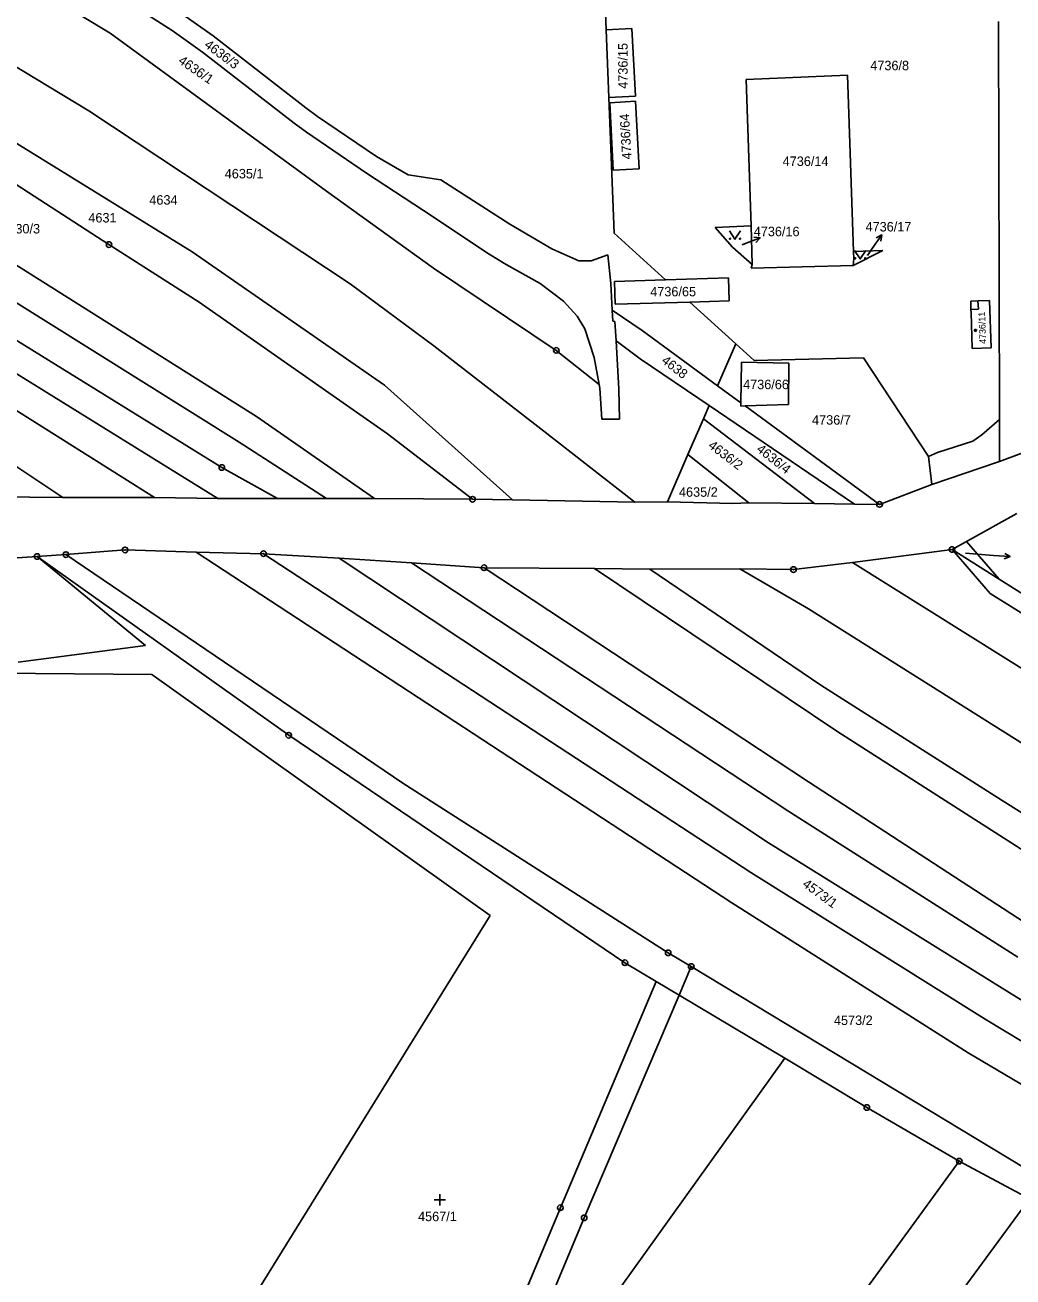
# Model space of a CAD drawing. Extents: x -593183 to -588034, y -1130415 to -1124994.
# Drawn here: x -589590.1 to -589412.8, y -1128394.3 to -1128169.7 of the extents above; entities that cross this region are included whole.
import ezdxf

# ---------------------------------------------------------------- set-up
doc = ezdxf.new("R2010")
doc.units = 0
for name, color, linetype in [('Vrstva 1', 7, 'Continuous'), ('Vrstva 16', 7, 'Continuous'), ('Vrstva 18', 7, 'Continuous'), ('Vrstva 19', 7, 'Continuous'), ('Vrstva 24', 7, 'Continuous'), ('Vrstva 25', 7, 'Continuous'), ('Vrstva 4', 7, 'Continuous')]:
    doc.layers.add(name, color=color, linetype=linetype)

msp = doc.modelspace()

# ---------------------------------------------------------------- linework, layer by layer
at = {"layer": 'Vrstva 1'}
for p, q in [((-589574.81, -1128171.11), (-589592.12, -1128160.67)), ((-589485.8, -1128170.54), (-589486.19, -1128160.47)), ((-589572.2, -1128165.23), (-589563.66, -1128170.68)), ((-589556.33, -1128171.63), (-589561.94, -1128167.65)), ((-589563.66, -1128170.68), (-589558.23, -1128174.54)), ((-589485.8, -1128170.54), (-589481.2, -1128170.33)), ((-589485.32, -1128182.68), (-589485.8, -1128170.54)), ((-589481.2, -1128170.33), (-589480.55, -1128182.44)), ((-589415.39, -1128169.03), (-589415.25, -1128240.47)), ((-589578.59, -1128185.08), (-589598.6, -1128173)), ((-589574.81, -1128171.11), (-589535.97, -1128199.46)), ((-589539.67, -1128184.55), (-589556.33, -1128171.63)), ((-589558.23, -1128174.54), (-589541.79, -1128187.27)), ((-589442.49, -1128178.67), (-589460.67, -1128179.45)), ((-589460.67, -1128179.45), (-589460.45, -1128186.48)), ((-589442.25, -1128185.62), (-589442.49, -1128178.67)), ((-589548.53, -1128239.92), (-589637.88, -1128183.61)), ((-589480.55, -1128182.44), (-589485.32, -1128182.68)), ((-589484.37, -1128206.99), (-589485.32, -1128182.68)), ((-589485.17, -1128183.61), (-589480.54, -1128183.36)), ((-589484.53, -1128195.73), (-589485.17, -1128183.61)), ((-589480.54, -1128183.36), (-589479.87, -1128195.47)), ((-589645.18, -1128186.07), (-589551.65, -1128244.49)), ((-589531.74, -1128216.11), (-589578.59, -1128185.08)), ((-589537.58, -1128186.07), (-589539.67, -1128184.55)), ((-589527, -1128193.24), (-589537.58, -1128186.07)), ((-589459.81, -1128205.71), (-589460.45, -1128186.48)), ((-589442.25, -1128185.62), (-589441.41, -1128210.31)), ((-589597.47, -1128187.27), (-589560.06, -1128210.35)), ((-589541.79, -1128187.27), (-589539.56, -1128188.87)), ((-589539.56, -1128188.87), (-589528.77, -1128196.23)), ((-589645.44, -1128192.92), (-589554.76, -1128249.06)), ((-589521.35, -1128196.55), (-589527, -1128193.24)), ((-589651, -1128195.37), (-589555.49, -1128254.61)), ((-589479.87, -1128195.47), (-589484.53, -1128195.73)), ((-589575.01, -1128209.06), (-589594.78, -1128196.32)), ((-589528.77, -1128196.23), (-589518.6, -1128202.94)), ((-589515.47, -1128197.47), (-589521.35, -1128196.55)), ((-589503.1, -1128205.39), (-589515.47, -1128197.47)), ((-589566.81, -1128254.44), (-589653.77, -1128199.68)), ((-589535.97, -1128199.46), (-589516.76, -1128213.27)), ((-589518.6, -1128202.94), (-589506.79, -1128210.8)), ((-589657.12, -1128205.31), (-589583.27, -1128254.44)), ((-589495.56, -1128209.81), (-589503.1, -1128205.39)), ((-589459.81, -1128205.71), (-589466.26, -1128205.97)), ((-589466.26, -1128205.97), (-589463.16, -1128209.52)), ((-589459.58, -1128212.65), (-589459.81, -1128205.71)), ((-589558.83, -1128219.37), (-589575.01, -1128209.06)), ((-589484.37, -1128206.99), (-589475.15, -1128215.37)), ((-589560.06, -1128210.35), (-589525.55, -1128234.3)), ((-589506.79, -1128210.8), (-589503.74, -1128212.64)), ((-589490.73, -1128211.98), (-589495.56, -1128209.81)), ((-589485.51, -1128210.91), (-589488.47, -1128211.99)), ((-589484.95, -1128216.05), (-589485.51, -1128210.91)), ((-589463.16, -1128209.52), (-589459.58, -1128212.65)), ((-589441.47, -1128212.79), (-589436.16, -1128210.15)), ((-589436.16, -1128210.15), (-589441.41, -1128210.31)), ((-589441.41, -1128210.31), (-589441.36, -1128211.64)), ((-589516.76, -1128213.27), (-589494.74, -1128228.05)), ((-589503.74, -1128212.64), (-589497.66, -1128216.06)), ((-589488.47, -1128211.99), (-589490.73, -1128211.98)), ((-589459.58, -1128212.65), (-589459.78, -1128213.31)), ((-589459.78, -1128213.31), (-589441.47, -1128212.79)), ((-589441.47, -1128212.79), (-589441.36, -1128211.64)), ((-589484.31, -1128215.67), (-589475.15, -1128215.37)), ((-589484.2, -1128219.78), (-589484.31, -1128215.67)), ((-589475.15, -1128215.37), (-589463.85, -1128215.01)), ((-589463.85, -1128215.01), (-589463.71, -1128219.15)), ((-589516.73, -1128227.25), (-589531.74, -1128216.11)), ((-589497.66, -1128216.06), (-589493.45, -1128219.24)), ((-589484.72, -1128220.83), (-589484.95, -1128216.05)), ((-589525.06, -1128243.04), (-589558.83, -1128219.37)), ((-589493.45, -1128219.24), (-589491, -1128221.9)), ((-589470.77, -1128219.37), (-589484.2, -1128219.78)), ((-589463.71, -1128219.15), (-589470.77, -1128219.37)), ((-589470.77, -1128219.37), (-589462.53, -1128226.86)), ((-589420.4, -1128219.22), (-589419.09, -1128219.16)), ((-589420.4, -1128219.22), (-589420.35, -1128220.7)), ((-589419.09, -1128219.16), (-589417.04, -1128219.07)), ((-589417.04, -1128219.07), (-589416.72, -1128227.6)), ((-589491, -1128221.9), (-589489.61, -1128224.17)), ((-589479.33, -1128224.5), (-589484.72, -1128220.83)), ((-589484.62, -1128222.83), (-589484.72, -1128220.83)), ((-589420.35, -1128220.7), (-589420.34, -1128221.22)), ((-589420.34, -1128221.22), (-589420.12, -1128227.72)), ((-589489.61, -1128224.17), (-589487.94, -1128229.29)), ((-589484.22, -1128222.85), (-589484.62, -1128222.83)), ((-589484.01, -1128226.34), (-589484.22, -1128222.85)), ((-589465.8, -1128234.41), (-589479.33, -1128224.5)), ((-589483.5, -1128235), (-589484.01, -1128226.34)), ((-589479.72, -1128229.57), (-589484.01, -1128226.34)), ((-589462.53, -1128226.86), (-589465.8, -1128234.41)), ((-589462.53, -1128226.86), (-589459.25, -1128229.84)), ((-589497.53, -1128242.12), (-589516.73, -1128227.25)), ((-589494.74, -1128228.05), (-589487.05, -1128234.14)), ((-589416.72, -1128227.6), (-589420.12, -1128227.72)), ((-589487.94, -1128229.29), (-589487.05, -1128234.14)), ((-589467.33, -1128237.96), (-589479.72, -1128229.57)), ((-589461.62, -1128237.47), (-589461.54, -1128230.14)), ((-589461.54, -1128230.14), (-589453.04, -1128230.32)), ((-589459.25, -1128229.84), (-589439.61, -1128229.35)), ((-589453.04, -1128230.32), (-589453.08, -1128237.76)), ((-589439.61, -1128229.35), (-589427.97, -1128247.1)), ((-589502.63, -1128254.88), (-589525.55, -1128234.3)), ((-589487.05, -1128234.14), (-589486.93, -1128234.81)), ((-589486.93, -1128234.81), (-589486.59, -1128240.37)), ((-589483.41, -1128240.4), (-589483.5, -1128235)), ((-589465.8, -1128234.41), (-589461.62, -1128237.47)), ((-589467.33, -1128237.96), (-589468.35, -1128240.33)), ((-589441.25, -1128255.62), (-589467.33, -1128237.96)), ((-589461.63, -1128238.03), (-589461.62, -1128237.47)), ((-589460.89, -1128238.01), (-589461.63, -1128238.03)), ((-589453.08, -1128237.76), (-589460.89, -1128238.01)), ((-589460.89, -1128238.01), (-589436.75, -1128255.67)), ((-589527.35, -1128254.64), (-589548.53, -1128239.92)), ((-589486.59, -1128240.37), (-589483.41, -1128240.4)), ((-589468.35, -1128240.33), (-589471.13, -1128246.75)), ((-589448.43, -1128255.54), (-589468.35, -1128240.33)), ((-589415.25, -1128240.47), (-589415.24, -1128247.97)), ((-589480.65, -1128255.26), (-589497.53, -1128242.12)), ((-589535.97, -1128254.64), (-589551.65, -1128244.49)), ((-589509.78, -1128254.75), (-589525.06, -1128243.04)), ((-589471.13, -1128246.75), (-589474.78, -1128255.19)), ((-589471.13, -1128246.75), (-589460.2, -1128255.41)), ((-589427.97, -1128247.1), (-589427.37, -1128252.13)), ((-589415.24, -1128247.97), (-589407.69, -1128245.18)), ((-589554.76, -1128249.06), (-589544.79, -1128254.63)), ((-589427.37, -1128252.13), (-589415.56, -1128248.09)), ((-589415.24, -1128247.97), (-589415.56, -1128248.09)), ((-589436.75, -1128255.67), (-589427.37, -1128252.13)), ((-589583.27, -1128254.44), (-589596.74, -1128254.32)), ((-589566.81, -1128254.44), (-589583.27, -1128254.44)), ((-589555.49, -1128254.61), (-589566.81, -1128254.44)), ((-589544.79, -1128254.63), (-589555.49, -1128254.61)), ((-589535.97, -1128254.64), (-589544.79, -1128254.63)), ((-589527.35, -1128254.64), (-589535.97, -1128254.64)), ((-589509.78, -1128254.75), (-589527.35, -1128254.64)), ((-589502.63, -1128254.88), (-589509.78, -1128254.75)), ((-589480.65, -1128255.26), (-589502.63, -1128254.88)), ((-589474.78, -1128255.19), (-589480.65, -1128255.26)), ((-589474.78, -1128255.19), (-589463.06, -1128255.49)), ((-589463.06, -1128255.49), (-589460.2, -1128255.41)), ((-589460.2, -1128255.41), (-589448.43, -1128255.54)), ((-589448.43, -1128255.54), (-589441.25, -1128255.62)), ((-589436.75, -1128255.67), (-589441.25, -1128255.62)), ((-589412.12, -1128257.29), (-589421.14, -1128262.31)), ((-589421.14, -1128262.31), (-589423.75, -1128263.76)), ((-589421.14, -1128262.31), (-589415.29, -1128269.09)), ((-589587.9, -1128265.02), (-589643.56, -1128268.7)), ((-589587.9, -1128265.02), (-589582.72, -1128264.68)), ((-589568.43, -1128280.97), (-589587.9, -1128265.02)), ((-589542.76, -1128297.09), (-589587.9, -1128265.02)), ((-589582.72, -1128264.68), (-589572.12, -1128263.84)), ((-589522.28, -1128305.66), (-589582.72, -1128264.68)), ((-589572.12, -1128263.84), (-589559.36, -1128264.25)), ((-589463.28, -1128327.17), (-589559.36, -1128264.25)), ((-589559.36, -1128264.25), (-589547.27, -1128264.51)), ((-589547.27, -1128264.51), (-589459.87, -1128321.72)), ((-589547.27, -1128264.51), (-589533.68, -1128265.34)), ((-589423.75, -1128263.76), (-589441.63, -1128266.07)), ((-589415.29, -1128269.09), (-589423.75, -1128263.76)), ((-589423.75, -1128263.76), (-589416.89, -1128271.63)), ((-589456.67, -1128316.36), (-589533.68, -1128265.34)), ((-589520.72, -1128266.16), (-589533.68, -1128265.34)), ((-589520.72, -1128266.16), (-589453.19, -1128310.67)), ((-589507.71, -1128267.03), (-589520.72, -1128266.16)), ((-589449.52, -1128305.43), (-589507.71, -1128267.03)), ((-589487.88, -1128267.19), (-589507.71, -1128267.03)), ((-589487.88, -1128267.19), (-589444.44, -1128296.35)), ((-589477.99, -1128267.31), (-589487.88, -1128267.19)), ((-589461.83, -1128267.23), (-589477.99, -1128267.31)), ((-589447.31, -1128288.11), (-589477.99, -1128267.31)), ((-589461.83, -1128267.23), (-589449.5, -1128274.42)), ((-589452.2, -1128267.36), (-589461.83, -1128267.23)), ((-589441.63, -1128266.07), (-589452.2, -1128267.36)), ((-589302.98, -1128352.92), (-589441.63, -1128266.07)), ((-589415.29, -1128269.09), (-589382.65, -1128289.66)), ((-589416.89, -1128271.63), (-589384.7, -1128291.87)), ((-589309.47, -1128362.52), (-589449.5, -1128274.42)), ((-589591.31, -1128283.97), (-589568.43, -1128280.97)), ((-589567.33, -1128286.16), (-589647.13, -1128285.53)), ((-589506.62, -1128329.4), (-589567.33, -1128286.16)), ((-589414.73, -1128308.8), (-589447.31, -1128288.11)), ((-589444.44, -1128296.35), (-589402.69, -1128323.1)), ((-589542.76, -1128297.09), (-589482.43, -1128337.89)), ((-589408.22, -1128332.26), (-589449.52, -1128305.43)), ((-589474.68, -1128336.11), (-589522.28, -1128305.66)), ((-589315.48, -1128371.61), (-589414.73, -1128308.8)), ((-589453.19, -1128310.67), (-589411.92, -1128336.9)), ((-589414.77, -1128342.47), (-589456.67, -1128316.36)), ((-589417.78, -1128348.04), (-589459.87, -1128321.72)), ((-589420.86, -1128354.03), (-589463.28, -1128327.17)), ((-589574.87, -1128439.56), (-589506.62, -1128329.4)), ((-589470.54, -1128338.57), (-589474.68, -1128336.11)), ((-589482.43, -1128337.89), (-589476.85, -1128341.23)), ((-589342.57, -1128415.87), (-589470.54, -1128338.57)), ((-589476.85, -1128341.23), (-589494.01, -1128381.84)), ((-589476.85, -1128341.23), (-589472.72, -1128343.7)), ((-589489.75, -1128383.66), (-589472.72, -1128343.7)), ((-589472.72, -1128343.7), (-589453.77, -1128355.04)), ((-589329.65, -1128394.82), (-589414.77, -1128342.47)), ((-589417.78, -1128348.04), (-589332.6, -1128399.62)), ((-589453.77, -1128355.04), (-589507.68, -1128430.17)), ((-589453.77, -1128355.04), (-589439.03, -1128363.86)), ((-589335.83, -1128404.69), (-589420.86, -1128354.03)), ((-589439.03, -1128363.86), (-589422.45, -1128373.48)), ((-589478.48, -1128450.43), (-589422.45, -1128373.48)), ((-589422.45, -1128373.48), (-589409.87, -1128380.26)), ((-589494.01, -1128381.84), (-589514.06, -1128429.59)), ((-589409.87, -1128380.26), (-589445.1, -1128428.09)), ((-589509.79, -1128431.34), (-589489.75, -1128383.66))]:
    msp.add_line(p, q, dxfattribs=at)
at = {"layer": 'Vrstva 16'}
for p, q in [((-589461.37, -1128209.11), (-589460.96, -1128208.95)), ((-589438.93, -1128211), (-589438.07, -1128209.78)), ((-589421.32, -1128264.43), (-589416.33, -1128264.81))]:
    msp.add_line(p, q, dxfattribs=at)
at = {"layer": 'Vrstva 24'}
for centre, radius in [((-589575.01, -1128209.06), 0.5), ((-589575.01, -1128209.06), 0.0327), ((-589494.74, -1128228.05), 0.5), ((-589494.74, -1128228.05), 0.0327), ((-589554.76, -1128249.06), 0.5), ((-589554.76, -1128249.06), 0.0327), ((-589509.78, -1128254.75), 0.5), ((-589509.78, -1128254.75), 0.0327), ((-589436.75, -1128255.67), 0.5), ((-589436.75, -1128255.67), 0.0327), ((-589587.9, -1128265.02), 0.5), ((-589587.9, -1128265.02), 0.0327), ((-589582.72, -1128264.68), 0.5), ((-589582.72, -1128264.68), 0.0327), ((-589572.12, -1128263.84), 0.5), ((-589572.12, -1128263.84), 0.0327), ((-589547.27, -1128264.51), 0.5), ((-589547.27, -1128264.51), 0.0327), ((-589423.75, -1128263.76), 0.5), ((-589423.75, -1128263.76), 0.0327), ((-589507.71, -1128267.03), 0.5), ((-589507.71, -1128267.03), 0.0327), ((-589452.2, -1128267.36), 0.5), ((-589452.2, -1128267.36), 0.0327), ((-589542.76, -1128297.09), 0.5), ((-589542.76, -1128297.09), 0.0327), ((-589474.68, -1128336.11), 0.5), ((-589474.68, -1128336.11), 0.0327), ((-589482.43, -1128337.89), 0.5), ((-589482.43, -1128337.89), 0.0327), ((-589470.54, -1128338.57), 0.5), ((-589470.54, -1128338.57), 0.0327), ((-589439.03, -1128363.86), 0.5), ((-589439.03, -1128363.86), 0.0327), ((-589422.45, -1128373.48), 0.5), ((-589422.45, -1128373.48), 0.0327), ((-589494.01, -1128381.84), 0.5), ((-589494.01, -1128381.84), 0.0327), ((-589489.75, -1128383.66), 0.5), ((-589489.75, -1128383.66), 0.0327)]:
    msp.add_circle(centre, radius, dxfattribs=at)
at = {"layer": 'Vrstva 25'}
for p, q in [((-589460.96, -1128208.95), (-589458.17, -1128207.84)), ((-589438.07, -1128209.78), (-589436.35, -1128207.33)), ((-589416.33, -1128264.81), (-589413.34, -1128265.04)), ((-589515.64, -1128379.43), (-589515.64, -1128381.43)), ((-589516.64, -1128380.43), (-589514.64, -1128380.43))]:
    msp.add_line(p, q, dxfattribs=at)
for points in [[(-589461.69, -1128206.62), (-589462.69, -1128208.12), (-589463.69, -1128206.62)], [(-589459.29, -1128207.75), (-589458.17, -1128207.84), (-589458.92, -1128208.68)], [(-589437.33, -1128207.86), (-589436.35, -1128207.33), (-589436.51, -1128208.43)], [(-589439.22, -1128210.14), (-589440.22, -1128211.64), (-589441.22, -1128210.14)], [(-589414.3, -1128264.46), (-589413.34, -1128265.04), (-589414.37, -1128265.46)]]:
    msp.add_lwpolyline(points, dxfattribs=at)
for centre, radius in [((-589463.59, -1128208.02), 0.1), ((-589461.79, -1128208.02), 0.1), ((-589441.12, -1128211.54), 0.1), ((-589439.32, -1128211.54), 0.1), ((-589419.56, -1128224.45), 0.175), ((-589419.56, -1128224.45), 0.15)]:
    msp.add_circle(centre, radius, dxfattribs=at)
at = {"layer": 'Vrstva 4'}
for p, q in [((-589419, -1128220.67), (-589419.09, -1128219.16)), ((-589420.35, -1128220.7), (-589419, -1128220.67)), ((-589418.42, -1128243.18), (-589415.25, -1128240.47)), ((-589426.37, -1128246.36), (-589420, -1128244.35)), ((-589420, -1128244.35), (-589418.42, -1128243.18)), ((-589427.97, -1128247.1), (-589426.37, -1128246.36)), ((-589470.54, -1128338.57), (-589472.72, -1128343.7))]:
    msp.add_line(p, q, dxfattribs=at)

# ---------------------------------------------------------------- texts
at = {"layer": 'Vrstva 16'}
for s, p in [('4736/16', (-589459.32, -1128207.56)), ('4736/17', (-589439.26, -1128206.71))]:
    msp.add_text(s, height=1.7, dxfattribs=at).set_placement(p)
at = {"layer": 'Vrstva 18'}
for s, rotation, p in [('4636/3', 323.274, (-589558.03, -1128173.52)), ('4736/15', 90.0582, (-589481.94, -1128181.11)), ('4636/1', 325.4883, (-589562.71, -1128176.42)), ('4736/64', 93.3286, (-589481.22, -1128193.75)), ('4638', 322.0986, (-589476.01, -1128230.14)), ('4636/2', 322.8206, (-589467.63, -1128245.38)), ('4636/4', 321.8159, (-589458.97, -1128246.03)), ('4573/1', 323.852, (-589450.72, -1128324.09))]:
    msp.add_text(s, height=1.7, rotation=rotation, dxfattribs=at).set_placement(p)
for s, height, p in [('4736/8', 1.7, (-589438.41, -1128177.79)), ('4736/14', 1.7, (-589454.13, -1128194.96)), ('4635/1', 1.7, (-589554.23, -1128197.19)), ('4634', 1.7, (-589567.76, -1128201.9)), ('4631', 1.7, (-589578.7, -1128205.1)), ('4630/3', 1.7, (-589594.32, -1128207.07)), ('4736/16', 0.1, (-589461.6, -1128209.11)), ('4736/17', 0.1, (-589439.16, -1128211)), ('4736/65', 1.7, (-589477.89, -1128218.35)), ('4736/66', 1.7, (-589461.23, -1128235)), ('4736/7', 1.7, (-589448.86, -1128241.37)), ('4635/2', 1.7, (-589472.73, -1128254.3)), ('4583/1', 0.1, (-589421.32, -1128264.43)), ('4573/2', 1.7, (-589444.93, -1128349.06)), ('4567/1', 1.7, (-589519.55, -1128384.25))]:
    msp.add_text(s, height=height, dxfattribs=at).set_placement(p)
at = {"layer": 'Vrstva 19'}
msp.add_text('4736/11', height=1.19, rotation=92.0624, dxfattribs=at).set_placement((-589417.62, -1128226.85))

doc.saveas('drawing.dxf')
